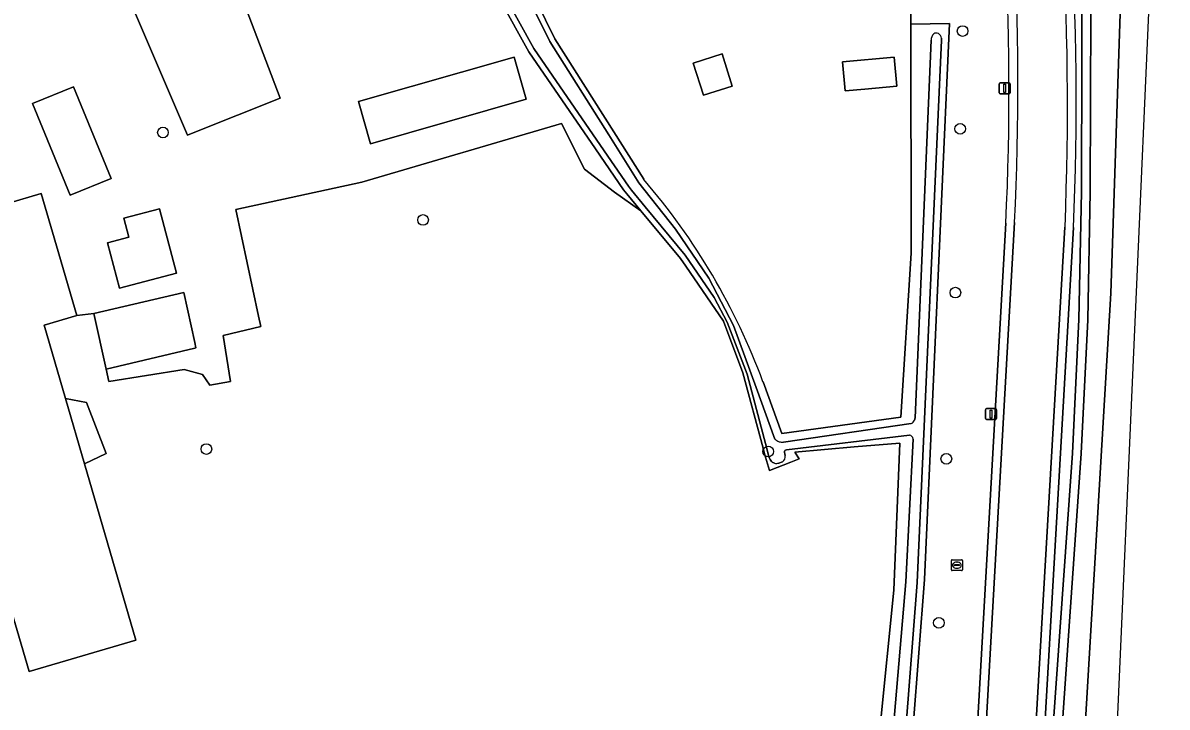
# Model space of a CAD drawing. Extents: x 161385 to 162589, y 388479 to 389756.
# Drawn here: x 162484.3 to 162588.9, y 389501.7 to 389564.4 of the extents above; entities that cross this region are included whole.
import ezdxf

# ---------------------------------------------------------------- set-up
doc = ezdxf.new("R2010")
doc.units = 0
for name, color, linetype in [('IMGEO_Berm_groen', 7, 'Continuous'), ('IMGEO_Berm_open', 7, 'Continuous'), ('IMGEO_Boom', 7, 'Continuous'), ('IMGEO_Erf', 7, 'Continuous'), ('IMGEO_Fietspad_gesloten', 7, 'Continuous'), ('IMGEO_Grasland_agrarisch', 7, 'Continuous'), ('IMGEO_Groenvoorziening', 7, 'Continuous'), ('IMGEO_Haag', 7, 'Continuous'), ('IMGEO_Hek', 7, 'Continuous'), ('IMGEO_Lichtmast', 7, 'Continuous'), ('IMGEO_Oever', 7, 'Continuous'), ('IMGEO_Pand', 7, 'Continuous'), ('IMGEO_Rijbaan_regionaal_gesloten', 7, 'Continuous'), ('IMGEO_Rioolput', 7, 'Continuous'), ('IMGEO_Waterloop', 7, 'Continuous')]:
    doc.layers.add(name, color=color, linetype=linetype)

msp = doc.modelspace()

# ---------------------------------------------------------------- linework, layer by layer
at = {"layer": 'IMGEO_Berm_groen'}
for points in [[(162541.11, 389250.07), (162545.52, 389273.57), (162550.72, 389299.24), (162556.8, 389331.01), (162560.93, 389354.66), (162566.1, 389385.68), (162570.7, 389413.37), (162572.86, 389427.68), (162574.18, 389443.82), (162575.53, 389457.9), (162580.28, 389524.99), (162580.88, 389537.22), (162581.11, 389548.91), (162581.19, 389573.81), (162580.02, 389588.59), (162576.4, 389611.95), (162575.68, 389611.95)], [(162580.39, 389545.64), (162576.02, 389469.91)]]:
    msp.add_lwpolyline(points, dxfattribs=at)
msp.add_lwpolyline([(162585.25, 389589.31), (162585.4, 389610.05), (162585.38, 389611.95), (162577.21, 389611.95), (162580.82, 389588.68), (162581.99, 389573.84), (162581.91, 389548.9), (162581.68, 389537.19), (162581.08, 389524.94), (162576.41, 389457.8), (162574.97, 389443.66), (162573.65, 389427.57), (162571.49, 389413.24), (162566.89, 389385.56), (162568.52, 389385.32), (162572.42, 389412.85), (162576.28, 389443.68), (162577.53, 389457.92), (162580.16, 389481.84), (162581.45, 389500), (162583.8, 389539.63), (162584.86, 389571.65)], close=True, dxfattribs=at)
msp.add_arc((162304.58, 389557.2), 276.05, 357.6013, 9.3786, dxfattribs=at)
at = {"layer": 'IMGEO_Berm_open'}
for points in [[(162574.2, 389546.04), (162570.2, 389475.27), (162569.92, 389470.44)], [(162570.71, 389470.38), (162575, 389546.1)], [(162579.6, 389545.66), (162575.19, 389470.02)], [(162576.02, 389469.91), (162580.39, 389545.64)]]:
    msp.add_lwpolyline(points, dxfattribs=at)
for centre, radius, start, end in [((162298.66, 389556.88), 281.17, 357.7127, 9.2435), ((162304.58, 389557.2), 276.05, 357.6013, 9.3786), ((162316.55, 389558.16), 257.93, 357.3051, 9.3424), ((162320.63, 389558.48), 254.67, 357.2146, 9.4374)]:
    msp.add_arc(centre, radius, start, end, dxfattribs=at)
at = {"layer": 'IMGEO_Boom'}
for centre in [(162570.24, 389563.62), (162497.09, 389554.34), (162570.02, 389554.67), (162520.88, 389546.33), (162569.58, 389539.68), (162501.06, 389525.36), (162552.46, 389525.14), (162568.75, 389524.47), (162568.07, 389509.45)]:
    msp.add_circle(centre, 0.489, dxfattribs=at)
at = {"layer": 'IMGEO_Erf'}
for points in [[(162556.26, 389616.88), (162551.02, 389614.89), (162542.21, 389611.15), (162543.32, 389609.46), (162540.26, 389608.01), (162537.18, 389606.55), (162534.82, 389605.17), (162523.63, 389597.83), (162519.89, 389595.35), (162519.18, 389594.8), (162526.19, 389576.66), (162532.95, 389562.91), (162538.33, 389554.4), (162541.07, 389550.05)], [(162482.86, 389547.84), (162485.96, 389548.75), (162487.36, 389543.95), (162489.21, 389537.58), (162490.76, 389537.76), (162498.99, 389539.69), (162500, 389535.12), (162500.11, 389534.62), (162500, 389534.59), (162491.89, 389532.68), (162492.14, 389531.55), (162499.04, 389532.65), (162500.71, 389532.2), (162501.39, 389531.2), (162503.28, 389531.53), (162502.61, 389535.77), (162506.03, 389536.59), (162505.83, 389537.52), (162503.77, 389547.28), (162515.28, 389549.8), (162533.54, 389555.16), (162535.65, 389550.99), (162538.4, 389548.88), (162540.8, 389547.17), (162539.51, 389548.72), (162539.23, 389549.09), (162536.67, 389552.85), (162530.55, 389561.72), (162522.86, 389575.67)], [(162551.99, 389531.51), (162553.7, 389526.8), (162564.6, 389528.29), (162565.53, 389543.28), (162565.51, 389564.25), (162565.51, 389568.47), (162565.51, 389569.47), (162566.43, 389569.85), (162567.43, 389571.46)]]:
    msp.add_lwpolyline(points, dxfattribs=at)
for points in [[(162489.29, 389577.55), (162490.81, 389578.21), (162489.81, 389580.45), (162497.28, 389583.71), (162500, 389577.57), (162500.22, 389577.08), (162500, 389576.98), (162499.38, 389576.71), (162500, 389575.36), (162500.65, 389573.95), (162501.42, 389574.26), (162501.82, 389574.32), (162502.11, 389573.57), (162501.74, 389573.46), (162507.8, 389557.48), (162500, 389554.37), (162499.33, 389554.1)], [(162514.99, 389557.16), (162529.22, 389561.22), (162530.32, 389557.4), (162516.09, 389553.29)], [(162545.6, 389560.69), (162548.23, 389561.54), (162549.17, 389558.59), (162546.54, 389557.75)], [(162559.25, 389560.81), (162563.99, 389561.24), (162564.23, 389558.57), (162561.29, 389558.3), (162559.49, 389558.14)], [(162492.35, 389550.14), (162488.61, 389548.6), (162485.17, 389556.98), (162488.91, 389558.53)], [(162493.96, 389544.76), (162493.5, 389546.5), (162496.76, 389547.36), (162498.32, 389541.45), (162493.12, 389540.08), (162492.02, 389544.24)], [(162488.19, 389529.98), (162489.92, 389524.02), (162491.9, 389524.95), (162490.11, 389529.63)]]:
    msp.add_lwpolyline(points, close=True, dxfattribs=at)
msp.add_arc((162495.13, 389510.52), 60.6, 20.262, 40.7091, dxfattribs=at)
at = {"layer": 'IMGEO_Fietspad_gesloten'}
for points in [[(162575, 389546.1), (162570.71, 389470.38)], [(162575.19, 389470.02), (162579.6, 389545.66)]]:
    msp.add_lwpolyline(points, dxfattribs=at)
for centre, radius, start, end in [((162298.66, 389556.88), 281.17, 357.7127, 9.2435), ((162320.63, 389558.48), 254.67, 357.2146, 9.4374)]:
    msp.add_arc(centre, radius, start, end, dxfattribs=at)
at = {"layer": 'IMGEO_Grasland_agrarisch'}
for points in [[(162550.14, 389532.35), (162548.36, 389537.06), (162544.91, 389542.09), (162544.43, 389542.79), (162540.8, 389547.17), (162538.4, 389548.88), (162535.65, 389550.99), (162533.54, 389555.16), (162515.28, 389549.8), (162503.77, 389547.28), (162505.83, 389537.52), (162506.03, 389536.59), (162502.61, 389535.77), (162503.28, 389531.53), (162501.39, 389531.2), (162500.71, 389532.2), (162499.04, 389532.65), (162492.14, 389531.55), (162491.89, 389532.68), (162490.76, 389537.76), (162489.21, 389537.58), (162486.23, 389536.71), (162488.19, 389529.98), (162490.11, 389529.63), (162491.9, 389524.95), (162489.92, 389524.02), (162494.62, 389507.86), (162484.86, 389504.99), (162472.34, 389547.63)], [(162471.16, 389440.59), (162490, 389448.5), (162500, 389452.36), (162545.23, 389469.82), (162559.99, 389475.93), (162560.35, 389476.08), (162562.71, 389500), (162563.95, 389512.44), (162564.51, 389525.91), (162560.33, 389525.56), (162554.9, 389525.09), (162555.29, 389524.48), (162554.52, 389524.17), (162552.56, 389523.39), (162552.11, 389524.92), (162551.99, 389525.45), (162550.14, 389532.35)]]:
    msp.add_lwpolyline(points, dxfattribs=at)
at = {"layer": 'IMGEO_Groenvoorziening'}
for points in [[(162576.41, 389457.8), (162581.08, 389524.94), (162581.68, 389537.19), (162581.91, 389548.9), (162581.99, 389573.84), (162580.82, 389588.68), (162577.21, 389611.95), (162576.7, 389615.24), (162575.91, 389615.12), (162576.4, 389611.95), (162580.02, 389588.59), (162581.19, 389573.81), (162581.11, 389548.91), (162580.88, 389537.22), (162580.28, 389524.99), (162575.53, 389457.9)], [(162569.54, 389611.47), (162564.29, 389611.47), (162565.65, 389605.2), (162565.93, 389601.59), (162566.27, 389600.39), (162569.01, 389587.49), (162569.83, 389579.48), (162570.5, 389569.95), (162566.57, 389568.78), (162565.51, 389568.47), (162565.51, 389564.25), (162569.03, 389564.31), (162566.76, 389513.42), (162565.72, 389500), (162564, 389477.8), (162570.2, 389475.27), (162574.2, 389546.04)]]:
    msp.add_lwpolyline(points, dxfattribs=at)
msp.add_arc((162316.55, 389558.16), 257.93, 357.3051, 9.3424, dxfattribs=at)
at = {"layer": 'IMGEO_Haag'}
msp.add_lwpolyline([(162576.41, 389457.8), (162581.08, 389524.94), (162581.68, 389537.19), (162581.91, 389548.9), (162581.99, 389573.84), (162580.82, 389588.68), (162577.21, 389611.95), (162576.7, 389615.24), (162575.91, 389615.12), (162576.4, 389611.95), (162580.02, 389588.59), (162581.19, 389573.81), (162581.11, 389548.91), (162580.88, 389537.22), (162580.28, 389524.99), (162575.53, 389457.9)], dxfattribs=at)
at = {"layer": 'IMGEO_Hek'}
for points in [[(162539.51, 389548.72), (162540.8, 389547.17), (162544.43, 389542.79)], [(162544.91, 389542.09), (162548.36, 389537.06), (162550.14, 389532.35), (162551.99, 389525.45)]]:
    msp.add_lwpolyline(points, dxfattribs=at)
at = {"layer": 'IMGEO_Lichtmast'}
for p, q in [((162573.59, 389557.98), (162573.59, 389558.78)), ((162573.59, 389558.78), (162573.59, 389557.98)), ((162573.69, 389558.88), (162574.48, 389558.88)), ((162574.48, 389558.88), (162573.69, 389558.88)), ((162574.58, 389558.78), (162574.58, 389557.98)), ((162574.58, 389557.98), (162574.58, 389558.78)), ((162574.48, 389557.88), (162573.69, 389557.88)), ((162573.69, 389557.88), (162574.48, 389557.88)), ((162572.34, 389528.16), (162572.34, 389528.96)), ((162572.34, 389528.96), (162572.34, 389528.16)), ((162572.44, 389529.06), (162573.23, 389529.06)), ((162573.23, 389529.06), (162572.44, 389529.06)), ((162573.33, 389528.96), (162573.33, 389528.16)), ((162573.33, 389528.16), (162573.33, 389528.96)), ((162573.23, 389528.06), (162572.44, 389528.06)), ((162572.44, 389528.06), (162573.23, 389528.06))]:
    msp.add_line(p, q, dxfattribs=at)
for points in [[(162574.01, 389558.76), (162574.16, 389558.76), (162574.16, 389558.01), (162574.01, 389558.01), (162574.01, 389558.76)], [(162572.76, 389528.93), (162572.91, 389528.93), (162572.91, 389528.18), (162572.76, 389528.18), (162572.76, 389528.93)]]:
    msp.add_lwpolyline(points, dxfattribs=at)
for centre, start, end in [((162573.69, 389558.78), 90, 180), ((162573.69, 389558.78), 90, 180), ((162573.69, 389557.98), 180, 270), ((162573.69, 389557.98), 180, 270), ((162574.48, 389558.78), 0, 90), ((162574.48, 389558.78), 360, 90), ((162574.48, 389557.98), 270, 0), ((162574.48, 389557.98), 270, 0), ((162572.44, 389528.96), 90, 180), ((162572.44, 389528.96), 90, 180), ((162573.23, 389528.96), 0, 90), ((162573.23, 389528.96), 360, 90), ((162572.44, 389528.16), 180, 270), ((162572.44, 389528.16), 180, 270), ((162573.23, 389528.16), 270, 0), ((162573.23, 389528.16), 270, 0)]:
    msp.add_arc(centre, 0.1, start, end, dxfattribs=at)
at = {"layer": 'IMGEO_Oever'}
for points in [[(162518.61, 389594.77), (162525.69, 389576.45), (162532.48, 389562.65), (162537.87, 389554.11), (162540.63, 389549.73), (162543.97, 389545.48), (162547.04, 389541), (162549.28, 389536.68), (162551.34, 389531.01), (162553.06, 389526.28)], [(162553.02, 389524.07), (162552.83, 389524.15), (162552.75, 389524.21), (162552.63, 389524.39), (162552.56, 389524.54), (162552.49, 389524.76), (162552.37, 389525.28), (162550.52, 389532.22), (162548.71, 389536.98), (162547.51, 389539.23), (162544.87, 389543.11), (162541.21, 389547.52), (162539.94, 389549.05), (162539.67, 389549.41), (162537.11, 389553.15), (162531.01, 389562.01), (162523.36, 389575.89), (162517.77, 389594.49)], [(162541.07, 389550.05), (162538.33, 389554.4), (162532.95, 389562.91), (162526.19, 389576.66)], [(162522.86, 389575.67), (162530.55, 389561.72), (162536.67, 389552.85), (162539.23, 389549.09), (162539.51, 389548.72), (162540.8, 389547.17), (162544.43, 389542.79), (162544.91, 389542.09), (162548.36, 389537.06), (162550.14, 389532.35), (162551.99, 389525.45), (162552.11, 389524.92), (162552.56, 389523.39), (162554.52, 389524.17), (162555.29, 389524.48), (162554.9, 389525.09), (162560.33, 389525.56), (162564.51, 389525.91), (162563.95, 389512.44), (162562.71, 389500)], [(162470.6, 389438.94), (162500, 389450.41), (162550.71, 389470.18), (162560.14, 389473.19), (162563.51, 389474.26), (162563.89, 389477.01), (162564, 389477.8), (162565.72, 389500), (162566.76, 389513.42), (162569.03, 389564.31)], [(162569.03, 389564.31), (162565.51, 389564.25), (162565.53, 389543.28), (162564.6, 389528.29), (162553.7, 389526.8), (162551.99, 389531.51)], [(162568.31, 389562.97), (162568.32, 389562.8), (162566.08, 389513.16), (162565.04, 389499.74), (162563.32, 389477.56), (162563.21, 389476.79), (162562.94, 389474.87), (162562.37, 389474.36), (162559.84, 389473.41), (162550.38, 389470.39), (162499.66, 389450.61), (162470.29, 389439.16)], [(162565.84, 389528.02), (162565.89, 389528.21), (162567.36, 389562.79)], [(162553.85, 389525.99), (162565.52, 389527.69)], [(162565.37, 389526.63), (162554.12, 389525.29), (162554.03, 389525.26)], [(162470.6, 389439.68), (162490.07, 389447.69), (162500.05, 389451.55), (162545.29, 389469.02), (162561.73, 389474.81), (162562.13, 389475.56), (162563.88, 389499.62), (162565.05, 389513.2), (162565.72, 389526.27)], [(162553.95, 389525.16), (162553.96, 389525.05), (162553.99, 389524.92), (162554.01, 389524.78)], [(162553.75, 389524.2), (162553.44, 389524.08)]]:
    msp.add_lwpolyline(points, dxfattribs=at)
for centre, radius, start, end in [((162568.05, 389562.81), 0.7, 128.7797, 181.9385), ((162567.85, 389563.02), 0.419, 65.5768, 124.6867), ((162567.79, 389562.93), 0.52, 4.1731, 62.9577), ((162495.13, 389510.52), 60.6, 20.262, 40.7091), ((162565.36, 389528.16), 0.5, 288.9321, 343.7078), ((162565.32, 389526.24), 0.396, 4.3369, 83.9052), ((162553.67, 389526.82), 0.812, 220.95, 255.1916), ((162553.8, 389527.53), 1.54, 257.3164, 271.6477), ((162553.47, 389524.67), 0.549, 300.5123, 11.508), ((162554.08, 389525.14), 0.137, 113.899, 170.9639), ((162553.19, 389525.32), 1.27, 262.3591, 281.4592)]:
    msp.add_arc(centre, radius, start, end, dxfattribs=at)
at = {"layer": 'IMGEO_Pand'}
for points in [[(162499.33, 389554.1), (162500, 389554.37), (162507.8, 389557.48), (162501.74, 389573.46), (162502.11, 389573.57), (162501.82, 389574.32), (162501.42, 389574.26), (162500.65, 389573.95), (162500, 389575.36), (162499.38, 389576.71), (162500, 389576.98), (162500.22, 389577.08), (162500, 389577.57), (162497.28, 389583.71), (162489.81, 389580.45), (162490.81, 389578.21), (162489.29, 389577.55)], [(162516.09, 389553.29), (162530.32, 389557.4), (162529.22, 389561.22), (162514.99, 389557.16)], [(162545.6, 389560.69), (162546.54, 389557.75), (162549.17, 389558.59), (162548.23, 389561.54)], [(162559.25, 389560.81), (162559.49, 389558.14), (162561.29, 389558.3), (162564.23, 389558.57), (162563.99, 389561.24)], [(162488.61, 389548.6), (162492.35, 389550.14), (162488.91, 389558.53), (162485.17, 389556.98)], [(162486.23, 389536.71), (162489.21, 389537.58), (162487.36, 389543.95), (162485.96, 389548.75), (162482.86, 389547.84), (162480.68, 389555.34), (162470.93, 389552.43), (162472.34, 389547.63), (162484.86, 389504.99), (162494.62, 389507.86), (162489.92, 389524.02), (162488.19, 389529.98)], [(162493.12, 389540.08), (162498.32, 389541.45), (162496.76, 389547.36), (162493.5, 389546.5), (162493.96, 389544.76), (162492.02, 389544.24)], [(162491.89, 389532.68), (162500, 389534.59), (162500.11, 389534.62), (162500, 389535.12), (162498.99, 389539.69), (162490.76, 389537.76)]]:
    msp.add_lwpolyline(points, close=True, dxfattribs=at)
at = {"layer": 'IMGEO_Rijbaan_regionaal_gesloten'}
msp.add_lwpolyline([(162582.93, 389467.23), (162588.95, 389603.29), (162581.76, 389751.6), (162581.37, 389755.95), (162577.96, 389755.89), (162578.57, 389750), (162581.79, 389713.14), (162584.26, 389666.08), (162584.96, 389646.3), (162585.14, 389634.46), (162585.17, 389632.55), (162585.27, 389626.39), (162585.28, 389621.95), (162585.38, 389611.95), (162585.4, 389610.05), (162585.25, 389589.31), (162584.86, 389571.65), (162583.8, 389539.63), (162581.45, 389500)], dxfattribs=at)
at = {"layer": 'IMGEO_Rioolput'}
for p, q in [((162569.21, 389514.31), (162569.21, 389515.16)), ((162569.29, 389515.23), (162570.14, 389515.23)), ((162569.7, 389515.01), (162569.73, 389515.01)), ((162570.22, 389515.16), (162570.22, 389514.31)), ((162570.14, 389514.23), (162569.29, 389514.23)), ((162569.47, 389514.73), (162569.47, 389514.74)), ((162569.91, 389514.69), (162569.51, 389514.69)), ((162569.52, 389514.78), (162569.91, 389514.78)), ((162569.72, 389514.45), (162569.7, 389514.45)), ((162569.96, 389514.74), (162569.96, 389514.73))]:
    msp.add_line(p, q, dxfattribs=at)
for points in [[(162569.21, 389514.31), (162569.21, 389515.16)], [(162569.29, 389515.23), (162570.14, 389515.23)], [(162570.22, 389515.16), (162570.22, 389514.31)], [(162570.14, 389514.23), (162569.29, 389514.23)]]:
    msp.add_lwpolyline(points, dxfattribs=at)
for centre, radius, start, end in [((162569.29, 389515.16), 0.0765, 91.552, 178.448), ((162569.29, 389515.16), 0.0765, 91.552, 178.448), ((162570.14, 389515.16), 0.0765, 1.552, 88.448), ((162570.14, 389515.16), 0.0765, 1.552, 88.448), ((162569.29, 389514.31), 0.0765, 181.552, 268.448), ((162569.29, 389514.31), 0.0765, 181.552, 268.448), ((162569.51, 389514.74), 0.0403, 85.8775, 175.7526), ((162569.51, 389514.73), 0.0366, 178.938, 274.7102), ((162569.92, 389514.74), 0.0386, 1.7309, 96.639), ((162569.91, 389514.73), 0.043, 264.8664, 352.4533), ((162570.14, 389514.31), 0.0765, 271.552, 358.448), ((162570.14, 389514.31), 0.0765, 271.552, 358.448)]:
    msp.add_arc(centre, radius, start, end, dxfattribs=at)
for centre, major_axis, ratio, start_param, end_param in [((162569.7, 389514.73), (-0.387, 0.002), 0.722429, 4.712389, 7.853982), ((162569.73, 389514.73), (-0.39, 0.002), 0.717154, 1.570796, 4.712389)]:
    msp.add_ellipse(centre, major_axis=major_axis, ratio=ratio, start_param=start_param, end_param=end_param, dxfattribs=at)
at = {"layer": 'IMGEO_Waterloop'}
for points in [[(162553.06, 389526.28), (162551.34, 389531.01), (162549.28, 389536.68), (162547.04, 389541), (162543.97, 389545.48), (162540.63, 389549.73), (162537.87, 389554.11), (162532.48, 389562.65), (162525.69, 389576.45), (162518.61, 389594.77)], [(162517.77, 389594.49), (162523.36, 389575.89), (162531.01, 389562.01), (162537.11, 389553.15), (162539.67, 389549.41), (162539.94, 389549.05), (162541.21, 389547.52), (162544.87, 389543.11), (162547.51, 389539.23), (162548.71, 389536.98), (162550.52, 389532.22), (162552.37, 389525.28), (162552.49, 389524.76), (162552.56, 389524.54), (162552.63, 389524.39), (162552.75, 389524.21), (162552.83, 389524.15), (162553.02, 389524.07)], [(162470.29, 389439.16), (162499.66, 389450.61), (162550.38, 389470.39), (162559.84, 389473.41), (162562.37, 389474.36), (162562.94, 389474.87), (162563.21, 389476.79), (162563.32, 389477.56), (162565.04, 389499.74), (162566.08, 389513.16), (162568.32, 389562.8), (162568.31, 389562.97)], [(162567.36, 389562.79), (162565.89, 389528.21), (162565.84, 389528.02)], [(162565.52, 389527.69), (162553.85, 389525.99)], [(162554.03, 389525.26), (162554.12, 389525.29), (162565.37, 389526.63)], [(162565.72, 389526.27), (162565.05, 389513.2), (162563.88, 389499.62), (162562.13, 389475.56), (162561.73, 389474.81), (162545.29, 389469.02), (162500.05, 389451.55), (162490.07, 389447.69), (162470.6, 389439.68)], [(162554.01, 389524.78), (162553.99, 389524.92), (162553.96, 389525.05), (162553.95, 389525.16)], [(162553.44, 389524.08), (162553.75, 389524.2)]]:
    msp.add_lwpolyline(points, dxfattribs=at)
for centre, radius, start, end in [((162568.05, 389562.81), 0.7, 128.7797, 181.9385), ((162567.85, 389563.02), 0.419, 65.5768, 124.6867), ((162567.79, 389562.93), 0.52, 4.1731, 62.9577), ((162565.36, 389528.16), 0.5, 288.9321, 343.7078), ((162565.32, 389526.24), 0.396, 4.3369, 83.9052), ((162553.67, 389526.82), 0.812, 220.95, 255.1916), ((162553.8, 389527.53), 1.54, 257.3164, 271.6477), ((162553.47, 389524.67), 0.549, 300.5123, 11.508), ((162554.08, 389525.14), 0.137, 113.899, 170.9639), ((162553.19, 389525.32), 1.27, 262.3591, 281.4592)]:
    msp.add_arc(centre, radius, start, end, dxfattribs=at)

doc.saveas('drawing.dxf')
